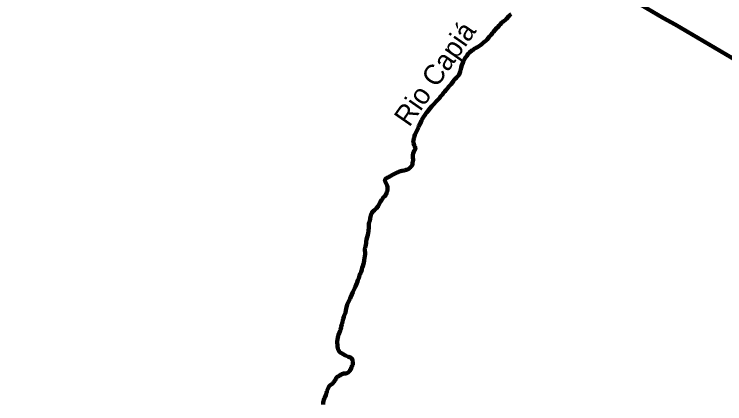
# Model space of a CAD drawing. Extents: x 553962 to 842807, y 8883888 to 9032388.
# Drawn here: x 638482 to 656105, y 8954686 to 8964355 of the extents above; entities that cross this region are included whole.
import ezdxf
from ezdxf.enums import TextEntityAlignment as Align

# ---------------------------------------------------------------- set-up
doc = ezdxf.new("R2010")
doc.units = 0
doc.header["$LTSCALE"] = 160
for name, color, linetype, lineweight in [('21', 7, 'Continuous', 25), ('22', 7, 'Continuous', 35), ('27', 7, 'Continuous', 90)]:
    doc.layers.add(name, color=color, linetype=linetype, lineweight=lineweight)

msp = doc.modelspace()

# ---------------------------------------------------------------- linework, layer by layer
at = {"layer": '21'}
for points in [[(650809.3, 8964357.4), (650785.7, 8964337.7), (650747.8, 8964302.8), (650693.7, 8964240.3), (650662, 8964208.7), (650662, 8964208.7), (650632.1, 8964188.2), (650618, 8964175.7), (650604.2, 8964169.9), (650589.6, 8964160.3)], [(650809.3, 8964357.4), (650785.7, 8964337.7), (650747.8, 8964302.8), (650693.7, 8964240.3), (650662, 8964208.7), (650662, 8964208.7), (650632.1, 8964188.2), (650618, 8964175.7), (650604.2, 8964169.9), (650589.6, 8964160.3)], [(650589.6, 8964160.3), (650574.3, 8964146.5), (650530.2, 8964098.3), (650509, 8964077.9), (650473.5, 8964033), (650442.6, 8964005.1), (650368.1, 8963919.8), (650346, 8963888.5), (650332.8, 8963874.9), (650310.5, 8963845.9), (650278.5, 8963808.1), (650264.2, 8963793.4), (650207.7, 8963725.5), (650176.4, 8963697.3), (650153.9, 8963678.9), (650140.4, 8963665.7), (650124.7, 8963653.2), (650103.3, 8963631.9), (650086.5, 8963618), (650072.4, 8963608.2), (650060.6, 8963597.7), (650046.6, 8963590.1), (650000.4, 8963555.6), (649955.2, 8963530.6), (649939, 8963520), (649922.4, 8963511.9), (649893.1, 8963492), (649865.1, 8963469.6), (649835.2, 8963451.3), (649777.6, 8963401.4), (649742.6, 8963367.3), (649718.9, 8963335.7), (649704, 8963312.6), (649674.6, 8963276.8), (649661.2, 8963257.8), (649648.9, 8963237.2), (649640.8, 8963219.3), (649630.7, 8963202.8), (649615, 8963169.3), (649608.8, 8963150.8), (649584.8, 8963092.3), (649563.2, 8963031.5), (649555.5, 8962980.1), (649545.2, 8962946.6), (649541.4, 8962928), (649515.6, 8962859.5), (649507.1, 8962843.2), (649499.9, 8962833.4), (649481.2, 8962814.6), (649475.3, 8962806.6), (649456.2, 8962788.3), (649449.4, 8962778.8), (649420.2, 8962753.5), (649395, 8962724.1), (649367.2, 8962685.5), (649343.5, 8962648.1), (649319.4, 8962615.6), (649289.5, 8962584.5), (649264.9, 8962562.7), (649217.7, 8962504.2), (649187.2, 8962469.5), (649162, 8962433.2), (649131.5, 8962399.3), (649105.7, 8962365.4), (649075.9, 8962335.3), (649056.5, 8962311.9), (649027.9, 8962268.9), (649013.5, 8962252.7), (648961.3, 8962205.6), (648876.1, 8962105.7), (648858.3, 8962087.9), (648839.2, 8962071.7), (648801.6, 8962026.5), (648742.1, 8961950.5), (648715.9, 8961919), (648698.4, 8961903), (648678.4, 8961875.1), (648665.1, 8961852.7), (648623.9, 8961794), (648612.1, 8961775.1), (648600.3, 8961752.7), (648585.9, 8961717.7), (648566.1, 8961679.4), (648547.4, 8961632), (648528.6, 8961598.4), (648520.4, 8961575.2), (648506.1, 8961547), (648501.5, 8961529.9), (648482.2, 8961497.1), (648474.8, 8961478.5), (648456.4, 8961445.7), (648449.2, 8961427.1), (648419.2, 8961360.9), (648410.6, 8961337.9), (648398, 8961290.7), (648391.5, 8961272.8), (648380.9, 8961222.2), (648380.9, 8961222.2), (648379.8, 8961206.8), (648384.7, 8961171.6), (648385.1, 8961152.9)], [(650589.6, 8964160.3), (650574.3, 8964146.5), (650530.2, 8964098.3), (650509, 8964077.9), (650473.5, 8964033), (650442.6, 8964005.1), (650368.1, 8963919.8), (650346, 8963888.5), (650332.8, 8963874.9), (650310.5, 8963845.9), (650278.5, 8963808.1), (650264.2, 8963793.4), (650207.7, 8963725.5), (650176.4, 8963697.3), (650153.9, 8963678.9), (650140.4, 8963665.7), (650124.7, 8963653.2), (650103.3, 8963631.9), (650086.5, 8963618), (650072.4, 8963608.2), (650060.6, 8963597.7), (650046.6, 8963590.1), (650000.4, 8963555.6), (649955.2, 8963530.6), (649939, 8963520), (649922.4, 8963511.9), (649893.1, 8963492), (649865.1, 8963469.6), (649835.2, 8963451.3), (649777.6, 8963401.4), (649742.6, 8963367.3), (649718.9, 8963335.7), (649704, 8963312.6), (649674.6, 8963276.8), (649661.2, 8963257.8), (649648.9, 8963237.2), (649640.8, 8963219.3), (649630.7, 8963202.8), (649615, 8963169.3), (649608.8, 8963150.8), (649584.8, 8963092.3), (649563.2, 8963031.5), (649555.5, 8962980.1), (649545.2, 8962946.6), (649541.4, 8962928), (649515.6, 8962859.5), (649507.1, 8962843.2), (649499.9, 8962833.4), (649481.2, 8962814.6), (649475.3, 8962806.6), (649456.2, 8962788.3), (649449.4, 8962778.8), (649420.2, 8962753.5), (649395, 8962724.1), (649367.2, 8962685.5), (649343.5, 8962648.1), (649319.4, 8962615.6), (649289.5, 8962584.5), (649264.9, 8962562.7), (649217.7, 8962504.2), (649187.2, 8962469.5), (649162, 8962433.2), (649131.5, 8962399.3), (649105.7, 8962365.4), (649075.9, 8962335.3), (649056.5, 8962311.9), (649027.9, 8962268.9), (649013.5, 8962252.7), (648961.3, 8962205.6), (648876.1, 8962105.7), (648858.3, 8962087.9), (648839.2, 8962071.7), (648801.6, 8962026.5), (648742.1, 8961950.5), (648715.9, 8961919), (648698.4, 8961903), (648678.4, 8961875.1), (648665.1, 8961852.7), (648623.9, 8961794), (648612.1, 8961775.1), (648600.3, 8961752.7), (648585.9, 8961717.7), (648566.1, 8961679.4), (648547.4, 8961632), (648528.6, 8961598.4), (648520.4, 8961575.2), (648506.1, 8961547), (648501.5, 8961529.9), (648482.2, 8961497.1), (648474.8, 8961478.5), (648456.4, 8961445.7), (648449.2, 8961427.1), (648419.2, 8961360.9), (648410.6, 8961337.9), (648398, 8961290.7), (648391.5, 8961272.8), (648380.9, 8961222.2), (648380.9, 8961222.2), (648379.8, 8961206.8), (648384.7, 8961171.6), (648385.1, 8961152.9)], [(648385.1, 8961152.9), (648390, 8961133.3), (648400.4, 8961103), (648415.7, 8961067.9), (648425.4, 8961050), (648432.1, 8961011), (648401.9, 8960963.6), (648376.2, 8960898.2), (648370.1, 8960878.6), (648367.8, 8960859.9), (648367.9, 8960810.1), (648376.5, 8960734.5), (648357.4, 8960665.8), (648358.8, 8960619.8), (648351.9, 8960604.5), (648338.8, 8960585.2), (648311.2, 8960556.4), (648291.8, 8960541.2), (648269.8, 8960521), (648236.7, 8960501.1), (648220, 8960496.4), (648202.2, 8960494.8), (648170.1, 8960481.9), (648153, 8960477.4), (648100.1, 8960468.4), (648066.6, 8960460), (648032.2, 8960447.3), (648014.3, 8960438.5), (647997.2, 8960433), (647928.7, 8960400.9), (647863.5, 8960365.3), (647826.2, 8960342.8), (647793.8, 8960329), (647778, 8960318.3), (647744.3, 8960305.3), (647701.1, 8960277.2), (647689.4, 8960265.4), (647679.9, 8960250.9), (647675, 8960238.2), (647674.2, 8960228.6), (647680.1, 8960220.4), (647683.5, 8960203.8), (647689.9, 8960186.8), (647698.1, 8960170.3), (647708.3, 8960153.8), (647730.9, 8960100.4), (647739.1, 8960063.9), (647740.2, 8960032), (647736.1, 8959980.6), (647731.8, 8959962.6), (647725, 8959943.9), (647716.7, 8959911.2), (647708.7, 8959892.6), (647696.4, 8959871.2), (647672.6, 8959842), (647653.3, 8959825.7), (647636.4, 8959806.1), (647604.7, 8959757.9), (647594, 8959736.3), (647570, 8959703.3), (647547.8, 8959670.1), (647506.1, 8959591.7), (647464.3, 8959538.3), (647419.4, 8959492.2), (647388.5, 8959466.3), (647353, 8959421.6), (647336.2, 8959394.4), (647325.8, 8959358.5), (647311.8, 8959293.5), (647311.1, 8959273.8), (647298.8, 8959224.9), (647287.2, 8959190.6), (647279.5, 8959155.6), (647275.4, 8959122.1), (647277.5, 8959069.1), (647277.3, 8959036.4), (647271.1, 8959002.1), (647267.7, 8958967.1), (647258.4, 8958917.2), (647255, 8958883), (647222.6, 8958760.6), (647213.1, 8958710), (647209.8, 8958675.8), (647197.2, 8958591.6), (647186.1, 8958559), (647181, 8958538.7), (647179, 8958522.3), (647180.3, 8958485.5), (647185.2, 8958453), (647182.2, 8958403.1), (647164.1, 8958249.7), (647150.1, 8958180.3), (647142.6, 8958162.4), (647125.2, 8958100), (647110, 8958058), (647106, 8958041.7), (647101.7, 8958008.2), (647087.2, 8957958.4), (647087.2, 8957958.4), (647058.3, 8957911.3), (647050.3, 8957890.4)], [(648385.1, 8961152.9), (648390, 8961133.3), (648400.4, 8961103), (648415.7, 8961067.9), (648425.4, 8961050), (648432.1, 8961011), (648401.9, 8960963.6), (648376.2, 8960898.2), (648370.1, 8960878.6), (648367.8, 8960859.9), (648367.9, 8960810.1), (648376.5, 8960734.5), (648357.4, 8960665.8), (648358.8, 8960619.8), (648351.9, 8960604.5), (648338.8, 8960585.2), (648311.2, 8960556.4), (648291.8, 8960541.2), (648269.8, 8960521), (648236.7, 8960501.1), (648220, 8960496.4), (648202.2, 8960494.8), (648170.1, 8960481.9), (648153, 8960477.4), (648100.1, 8960468.4), (648066.6, 8960460), (648032.2, 8960447.3), (648014.3, 8960438.5), (647997.2, 8960433), (647928.7, 8960400.9), (647863.5, 8960365.3), (647826.2, 8960342.8), (647793.8, 8960329), (647778, 8960318.3), (647744.3, 8960305.3), (647701.1, 8960277.2), (647689.4, 8960265.4), (647679.9, 8960250.9), (647675, 8960238.2), (647674.2, 8960228.6), (647680.1, 8960220.4), (647683.5, 8960203.8), (647689.9, 8960186.8), (647698.1, 8960170.3), (647708.3, 8960153.8), (647730.9, 8960100.4), (647739.1, 8960063.9), (647740.2, 8960032), (647736.1, 8959980.6), (647731.8, 8959962.6), (647725, 8959943.9), (647716.7, 8959911.2), (647708.7, 8959892.6), (647696.4, 8959871.2), (647672.6, 8959842), (647653.3, 8959825.7), (647636.4, 8959806.1), (647604.7, 8959757.9), (647594, 8959736.3), (647570, 8959703.3), (647547.8, 8959670.1), (647506.1, 8959591.7), (647464.3, 8959538.3), (647419.4, 8959492.2), (647388.5, 8959466.3), (647353, 8959421.6), (647336.2, 8959394.4), (647325.8, 8959358.5), (647311.8, 8959293.5), (647311.1, 8959273.8), (647298.8, 8959224.9), (647287.2, 8959190.6), (647279.5, 8959155.6), (647275.4, 8959122.1), (647277.5, 8959069.1), (647277.3, 8959036.4), (647271.1, 8959002.1), (647267.7, 8958967.1), (647258.4, 8958917.2), (647255, 8958883), (647222.6, 8958760.6), (647213.1, 8958710), (647209.8, 8958675.8), (647197.2, 8958591.6), (647186.1, 8958559), (647181, 8958538.7), (647179, 8958522.3), (647180.3, 8958485.5), (647185.2, 8958453), (647182.2, 8958403.1), (647164.1, 8958249.7), (647150.1, 8958180.3), (647142.6, 8958162.4), (647125.2, 8958100), (647110, 8958058), (647106, 8958041.7), (647101.7, 8958008.2), (647087.2, 8957958.4), (647087.2, 8957958.4), (647058.3, 8957911.3), (647050.3, 8957890.4)], [(647050.3, 8957890.4), (647042.3, 8957873.9), (647037.4, 8957839), (647027, 8957805.4), (647004.7, 8957754), (646983.9, 8957699.7), (646975.5, 8957682.5), (646947.2, 8957596.2), (646930.5, 8957560.2), (646917.2, 8957527.6), (646883.4, 8957459.8), (646834.7, 8957341.3), (646821.9, 8957322.3), (646811.7, 8957303.4), (646805, 8957286.3), (646794.6, 8957269.1), (646788.3, 8957250.5), (646761.3, 8957200.6), (646741.4, 8957150.7), (646718.5, 8957047.1), (646708.9, 8957012.8), (646694.7, 8956943.6), (646676.5, 8956892.1), (646668.9, 8956874.2), (646659.3, 8956840.7), (646652.1, 8956823.5), (646643.1, 8956791.8), (646631, 8956756.6), (646628.2, 8956737.9), (646621.6, 8956719.2), (646614.4, 8956686.5), (646604.2, 8956653.8), (646599, 8956628.9), (646591.2, 8956601.5), (646589.5, 8956582.9), (646570.9, 8956533), (646569.3, 8956515.1), (646564.1, 8956498), (646526.6, 8956395.2), (646519.6, 8956378.7), (646516.8, 8956360.9), (646510.7, 8956343.7), (646508.2, 8956325.8), (646499.8, 8956291.5), (646491.5, 8956224.6), (646492.3, 8956206.6), (646491.5, 8956189.5), (646496.4, 8956156.8), (646498.8, 8956121.7), (646501.9, 8956103.8), (646505.7, 8956067), (646508.5, 8956052.4), (646513.3, 8956036.8), (646521.8, 8956017.5), (646548.8, 8955980.1), (646568.7, 8955962.5), (646602, 8955939.3), (646683.3, 8955895.3), (646701.8, 8955882.5), (646774.8, 8955850.8), (646825.4, 8955832.7), (646845.1, 8955821.4), (646854, 8955806.5), (646869, 8955770.3), (646874.6, 8955752.5), (646877, 8955735.4), (646884.3, 8955700.5), (646884.3, 8955692.1), (646882.2, 8955683.1), (646880.9, 8955666.8), (646866.5, 8955633.3), (646856.7, 8955615.4), (646850.8, 8955597.5), (646827.8, 8955543.3), (646808.2, 8955512.9), (646795.4, 8955495.8), (646766.7, 8955465.7), (646744.7, 8955453.1), (646715.6, 8955442.4), (646679.8, 8955437.7), (646662.7, 8955437.5), (646639.6, 8955435.3), (646628.3, 8955430.2), (646611.3, 8955425.7), (646593.9, 8955416.4), (646557.7, 8955391.6), (646512.4, 8955367.2), (646503.3, 8955360.9), (646478.3, 8955335.1), (646454.6, 8955300.2), (646419.3, 8955239.2), (646409, 8955231.8), (646403, 8955219.6), (646385.1, 8955192.5), (646359.3, 8955170.4), (646322, 8955149.8), (646306.6, 8955137), (646292.4, 8955120.1), (646271, 8955076.2), (646271, 8955076.2), (646238.6, 8955000.6)], [(647050.3, 8957890.4), (647042.3, 8957873.9), (647037.4, 8957839), (647027, 8957805.4), (647004.7, 8957754), (646983.9, 8957699.7), (646975.5, 8957682.5), (646947.2, 8957596.2), (646930.5, 8957560.2), (646917.2, 8957527.6), (646883.4, 8957459.8), (646834.7, 8957341.3), (646821.9, 8957322.3), (646811.7, 8957303.4), (646805, 8957286.3), (646794.6, 8957269.1), (646788.3, 8957250.5), (646761.3, 8957200.6), (646741.4, 8957150.7), (646718.5, 8957047.1), (646708.9, 8957012.8), (646694.7, 8956943.6), (646676.5, 8956892.1), (646668.9, 8956874.2), (646659.3, 8956840.7), (646652.1, 8956823.5), (646643.1, 8956791.8), (646631, 8956756.6), (646628.2, 8956737.9), (646621.6, 8956719.2), (646614.4, 8956686.5), (646604.2, 8956653.8), (646599, 8956628.9), (646591.2, 8956601.5), (646589.5, 8956582.9), (646570.9, 8956533), (646569.3, 8956515.1), (646564.1, 8956498), (646526.6, 8956395.2), (646519.6, 8956378.7), (646516.8, 8956360.9), (646510.7, 8956343.7), (646508.2, 8956325.8), (646499.8, 8956291.5), (646491.5, 8956224.6), (646492.3, 8956206.6), (646491.5, 8956189.5), (646496.4, 8956156.8), (646498.8, 8956121.7), (646501.9, 8956103.8), (646505.7, 8956067), (646508.5, 8956052.4), (646513.3, 8956036.8), (646521.8, 8956017.5), (646548.8, 8955980.1), (646568.7, 8955962.5), (646602, 8955939.3), (646683.3, 8955895.3), (646701.8, 8955882.5), (646774.8, 8955850.8), (646825.4, 8955832.7), (646845.1, 8955821.4), (646854, 8955806.5), (646869, 8955770.3), (646874.6, 8955752.5), (646877, 8955735.4), (646884.3, 8955700.5), (646884.3, 8955692.1), (646882.2, 8955683.1), (646880.9, 8955666.8), (646866.5, 8955633.3), (646856.7, 8955615.4), (646850.8, 8955597.5), (646827.8, 8955543.3), (646808.2, 8955512.9), (646795.4, 8955495.8), (646766.7, 8955465.7), (646744.7, 8955453.1), (646715.6, 8955442.4), (646679.8, 8955437.7), (646662.7, 8955437.5), (646639.6, 8955435.3), (646628.3, 8955430.2), (646611.3, 8955425.7), (646593.9, 8955416.4), (646557.7, 8955391.6), (646512.4, 8955367.2), (646503.3, 8955360.9), (646478.3, 8955335.1), (646454.6, 8955300.2), (646419.3, 8955239.2), (646409, 8955231.8), (646403, 8955219.6), (646385.1, 8955192.5), (646359.3, 8955170.4), (646322, 8955149.8), (646306.6, 8955137), (646292.4, 8955120.1), (646271, 8955076.2), (646271, 8955076.2), (646238.6, 8955000.6)], [(646238.6, 8955000.6), (646233.1, 8954981.3), (646225.8, 8954962), (646222.4, 8954942.8), (646212.7, 8954904.2), (646189.9, 8954845.6), (646180.6, 8954827.1), (646167.7, 8954807), (646161.9, 8954785.9), (646154.8, 8954750), (646147.2, 8954729), (646141.1, 8954689.5), (646141.2, 8954672.9)], [(646238.6, 8955000.6), (646233.1, 8954981.3), (646225.8, 8954962), (646222.4, 8954942.8), (646212.7, 8954904.2), (646189.9, 8954845.6), (646180.6, 8954827.1), (646167.7, 8954807), (646161.9, 8954785.9), (646154.8, 8954750), (646147.2, 8954729), (646141.1, 8954689.5), (646141.2, 8954672.9)]]:
    msp.add_lwpolyline(points, dxfattribs=at)
at = {"layer": '27'}
for points in [[(650809.3, 8964357.4), (650785.7, 8964337.7), (650747.8, 8964302.8), (650693.7, 8964240.3), (650662, 8964208.7), (650662, 8964208.7), (650632.1, 8964188.2), (650618, 8964175.7), (650604.2, 8964169.9), (650589.6, 8964160.3)], [(650589.6, 8964160.3), (650574.3, 8964146.5), (650530.2, 8964098.3), (650509, 8964077.9), (650473.5, 8964033), (650442.6, 8964005.1), (650368.1, 8963919.8), (650346, 8963888.5), (650332.8, 8963874.9), (650310.5, 8963845.9), (650278.5, 8963808.1), (650264.2, 8963793.4), (650207.7, 8963725.5), (650176.4, 8963697.3), (650153.9, 8963678.9), (650140.4, 8963665.7), (650124.7, 8963653.2), (650103.3, 8963631.9), (650086.5, 8963618), (650072.4, 8963608.2), (650060.6, 8963597.7), (650046.6, 8963590.1), (650000.4, 8963555.6), (649955.2, 8963530.6), (649939, 8963520), (649922.4, 8963511.9), (649893.1, 8963492), (649865.1, 8963469.6), (649835.2, 8963451.3), (649777.6, 8963401.4), (649742.6, 8963367.3), (649718.9, 8963335.7), (649704, 8963312.6), (649674.6, 8963276.8), (649661.2, 8963257.8), (649648.9, 8963237.2), (649640.8, 8963219.3), (649630.7, 8963202.8), (649615, 8963169.3), (649608.8, 8963150.8), (649584.8, 8963092.3), (649563.2, 8963031.5), (649555.5, 8962980.1), (649545.2, 8962946.6), (649541.4, 8962928), (649515.6, 8962859.5), (649507.1, 8962843.2), (649499.9, 8962833.4), (649481.2, 8962814.6), (649475.3, 8962806.6), (649456.2, 8962788.3), (649449.4, 8962778.8), (649420.2, 8962753.5), (649395, 8962724.1), (649367.2, 8962685.5), (649343.5, 8962648.1), (649319.4, 8962615.6), (649289.5, 8962584.5), (649264.9, 8962562.7), (649217.7, 8962504.2), (649187.2, 8962469.5), (649162, 8962433.2), (649131.5, 8962399.3), (649105.7, 8962365.4), (649075.9, 8962335.3), (649056.5, 8962311.9), (649027.9, 8962268.9), (649013.5, 8962252.7), (648961.3, 8962205.6), (648876.1, 8962105.7), (648858.3, 8962087.9), (648839.2, 8962071.7), (648801.6, 8962026.5), (648742.1, 8961950.5), (648715.9, 8961919), (648698.4, 8961903), (648678.4, 8961875.1), (648665.1, 8961852.7), (648623.9, 8961794), (648612.1, 8961775.1), (648600.3, 8961752.7), (648585.9, 8961717.7), (648566.1, 8961679.4), (648547.4, 8961632), (648528.6, 8961598.4), (648520.4, 8961575.2), (648506.1, 8961547), (648501.5, 8961529.9), (648482.2, 8961497.1), (648474.8, 8961478.5), (648456.4, 8961445.7), (648449.2, 8961427.1), (648419.2, 8961360.9), (648410.6, 8961337.9), (648398, 8961290.7), (648391.5, 8961272.8), (648380.9, 8961222.2), (648380.9, 8961222.2), (648379.8, 8961206.8), (648384.7, 8961171.6), (648385.1, 8961152.9)], [(648385.1, 8961152.9), (648390, 8961133.3), (648400.4, 8961103), (648415.7, 8961067.9), (648425.4, 8961050), (648432.1, 8961011), (648401.9, 8960963.6), (648376.2, 8960898.2), (648370.1, 8960878.6), (648367.8, 8960859.9), (648367.9, 8960810.1), (648376.5, 8960734.5), (648357.4, 8960665.8), (648358.8, 8960619.8), (648351.9, 8960604.5), (648338.8, 8960585.2), (648311.2, 8960556.4), (648291.8, 8960541.2), (648269.8, 8960521), (648236.7, 8960501.1), (648220, 8960496.4), (648202.2, 8960494.8), (648170.1, 8960481.9), (648153, 8960477.4), (648100.1, 8960468.4), (648066.6, 8960460), (648032.2, 8960447.3), (648014.3, 8960438.5), (647997.2, 8960433), (647928.7, 8960400.9), (647863.5, 8960365.3), (647826.2, 8960342.8), (647793.8, 8960329), (647778, 8960318.3), (647744.3, 8960305.3), (647701.1, 8960277.2), (647689.4, 8960265.4), (647679.9, 8960250.9), (647675, 8960238.2), (647674.2, 8960228.6), (647680.1, 8960220.4), (647683.5, 8960203.8), (647689.9, 8960186.8), (647698.1, 8960170.3), (647708.3, 8960153.8), (647730.9, 8960100.4), (647739.1, 8960063.9), (647740.2, 8960032), (647736.1, 8959980.6), (647731.8, 8959962.6), (647725, 8959943.9), (647716.7, 8959911.2), (647708.7, 8959892.6), (647696.4, 8959871.2), (647672.6, 8959842), (647653.3, 8959825.7), (647636.4, 8959806.1), (647604.7, 8959757.9), (647594, 8959736.3), (647570, 8959703.3), (647547.8, 8959670.1), (647506.1, 8959591.7), (647464.3, 8959538.3), (647419.4, 8959492.2), (647388.5, 8959466.3), (647353, 8959421.6), (647336.2, 8959394.4), (647325.8, 8959358.5), (647311.8, 8959293.5), (647311.1, 8959273.8), (647298.8, 8959224.9), (647287.2, 8959190.6), (647279.5, 8959155.6), (647275.4, 8959122.1), (647277.5, 8959069.1), (647277.3, 8959036.4), (647271.1, 8959002.1), (647267.7, 8958967.1), (647258.4, 8958917.2), (647255, 8958883), (647222.6, 8958760.6), (647213.1, 8958710), (647209.8, 8958675.8), (647197.2, 8958591.6), (647186.1, 8958559), (647181, 8958538.7), (647179, 8958522.3), (647180.3, 8958485.5), (647185.2, 8958453), (647182.2, 8958403.1), (647164.1, 8958249.7), (647150.1, 8958180.3), (647142.6, 8958162.4), (647125.2, 8958100), (647110, 8958058), (647106, 8958041.7), (647101.7, 8958008.2), (647087.2, 8957958.4), (647087.2, 8957958.4), (647058.3, 8957911.3), (647050.3, 8957890.4)], [(647050.3, 8957890.4), (647042.3, 8957873.9), (647037.4, 8957839), (647027, 8957805.4), (647004.7, 8957754), (646983.9, 8957699.7), (646975.5, 8957682.5), (646947.2, 8957596.2), (646930.5, 8957560.2), (646917.2, 8957527.6), (646883.4, 8957459.8), (646834.7, 8957341.3), (646821.9, 8957322.3), (646811.7, 8957303.4), (646805, 8957286.3), (646794.6, 8957269.1), (646788.3, 8957250.5), (646761.3, 8957200.6), (646741.4, 8957150.7), (646718.5, 8957047.1), (646708.9, 8957012.8), (646694.7, 8956943.6), (646676.5, 8956892.1), (646668.9, 8956874.2), (646659.3, 8956840.7), (646652.1, 8956823.5), (646643.1, 8956791.8), (646631, 8956756.6), (646628.2, 8956737.9), (646621.6, 8956719.2), (646614.4, 8956686.5), (646604.2, 8956653.8), (646599, 8956628.9), (646591.2, 8956601.5), (646589.5, 8956582.9), (646570.9, 8956533), (646569.3, 8956515.1), (646564.1, 8956498), (646526.6, 8956395.2), (646519.6, 8956378.7), (646516.8, 8956360.9), (646510.7, 8956343.7), (646508.2, 8956325.8), (646499.8, 8956291.5), (646491.5, 8956224.6), (646492.3, 8956206.6), (646491.5, 8956189.5), (646496.4, 8956156.8), (646498.8, 8956121.7), (646501.9, 8956103.8), (646505.7, 8956067), (646508.5, 8956052.4), (646513.3, 8956036.8), (646521.8, 8956017.5), (646548.8, 8955980.1), (646568.7, 8955962.5), (646602, 8955939.3), (646683.3, 8955895.3), (646701.8, 8955882.5), (646774.8, 8955850.8), (646825.4, 8955832.7), (646845.1, 8955821.4), (646854, 8955806.5), (646869, 8955770.3), (646874.6, 8955752.5), (646877, 8955735.4), (646884.3, 8955700.5), (646884.3, 8955692.1), (646882.2, 8955683.1), (646880.9, 8955666.8), (646866.5, 8955633.3), (646856.7, 8955615.4), (646850.8, 8955597.5), (646827.8, 8955543.3), (646808.2, 8955512.9), (646795.4, 8955495.8), (646766.7, 8955465.7), (646744.7, 8955453.1), (646715.6, 8955442.4), (646679.8, 8955437.7), (646662.7, 8955437.5), (646639.6, 8955435.3), (646628.3, 8955430.2), (646611.3, 8955425.7), (646593.9, 8955416.4), (646557.7, 8955391.6), (646512.4, 8955367.2), (646503.3, 8955360.9), (646478.3, 8955335.1), (646454.6, 8955300.2), (646419.3, 8955239.2), (646409, 8955231.8), (646403, 8955219.6), (646385.1, 8955192.5), (646359.3, 8955170.4), (646322, 8955149.8), (646306.6, 8955137), (646292.4, 8955120.1), (646271, 8955076.2), (646271, 8955076.2), (646238.6, 8955000.6)], [(646238.6, 8955000.6), (646233.1, 8954981.3), (646225.8, 8954962), (646222.4, 8954942.8), (646212.7, 8954904.2), (646189.9, 8954845.6), (646180.6, 8954827.1), (646167.7, 8954807), (646161.9, 8954785.9), (646154.8, 8954750), (646147.2, 8954729), (646141.1, 8954689.5), (646141.2, 8954672.9)]]:
    msp.add_lwpolyline(points, dxfattribs=at)
msp.add_spline([(637260.6, 8972975.8), (641524.5, 8971056.2), (652526.1, 8965412.7), (653164.3, 8965062.8), (670790.5, 8953770.1), (686194, 8943929.9), (696283.3, 8937647.1)], degree=3, dxfattribs=at)

# ---------------------------------------------------------------- texts
at = {"layer": '22'}
msp.add_text('Rio Capiá', height=500, rotation=55.114, dxfattribs=at).set_placement((649119.7, 8962738.4), align=Align.CENTER)

doc.saveas('drawing.dxf')
